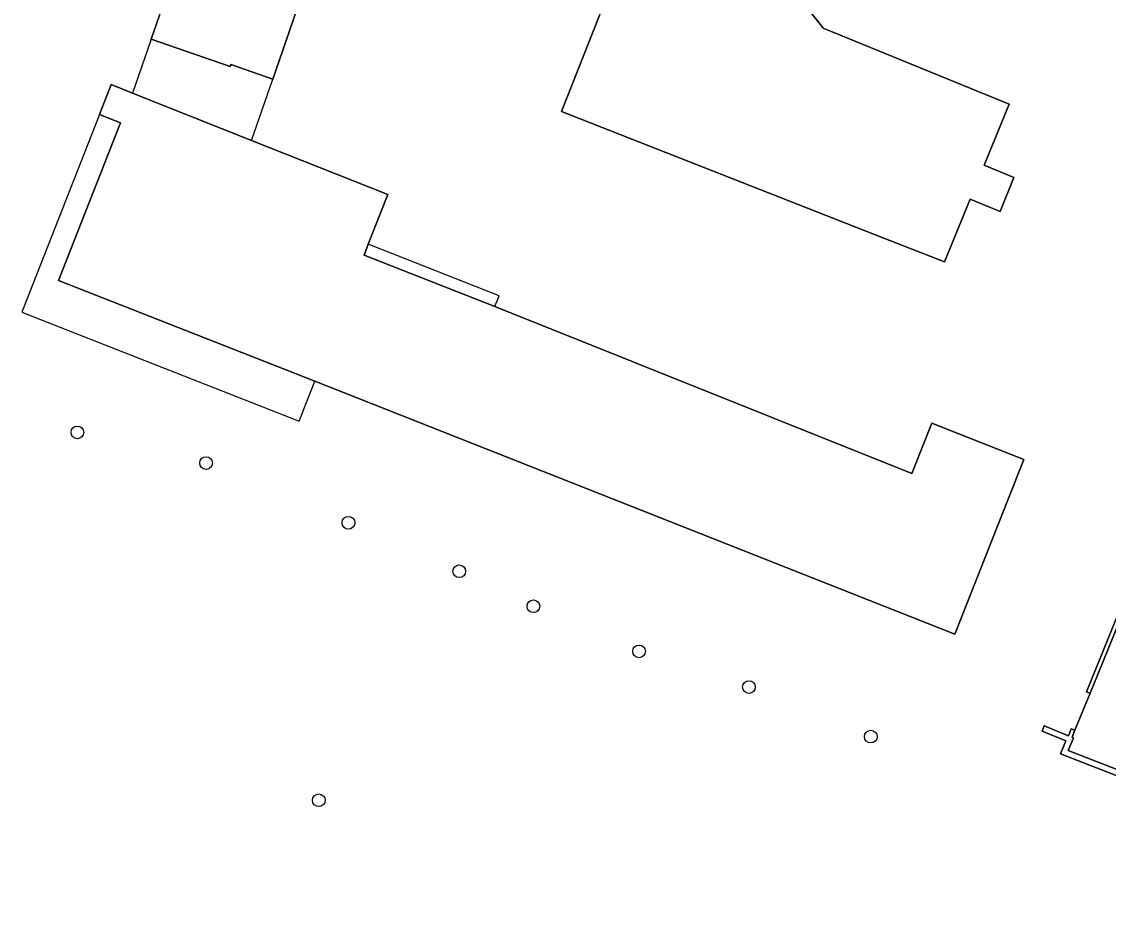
# Model space of a CAD drawing. Extents: x 160663 to 161506, y 382245 to 383291.
# Drawn here: x 161160.1 to 161243.6, y 382746.2 to 382814.8 of the extents above; entities that cross this region are included whole.
import ezdxf

# ---------------------------------------------------------------- set-up
doc = ezdxf.new("R2010")
doc.units = 0
for name, color, linetype in [('IMGEO_Boom', 7, 'Continuous'), ('IMGEO_Erf', 7, 'Continuous'), ('IMGEO_Muur', 7, 'Continuous'), ('IMGEO_Pand', 7, 'Continuous'), ('IMGEO_Pand_overbouw', 7, 'Continuous'), ('IMGEO_Voetpad_open', 7, 'Continuous')]:
    doc.layers.add(name, color=color, linetype=linetype)

msp = doc.modelspace()

# ---------------------------------------------------------------- linework, layer by layer
at = {"layer": 'IMGEO_Boom'}
for centre in [(161164.399, 382783.227), (161174.285, 382780.867), (161185.219, 382776.279), (161193.724, 382772.557), (161199.42, 382769.87), (161207.538, 382766.396), (161215.972, 382763.659), (161225.335, 382759.857), (161182.942, 382754.962)]:
    msp.add_circle(centre, 0.489, dxfattribs=at)
at = {"layer": 'IMGEO_Erf'}
for points in [[(161201.577, 382807.889), (161207.801, 382823.654), (161205.969, 382824.378), (161209.036, 382832.145), (161210.872, 382836.795), (161213.235, 382835.862), (161218.046, 382833.963), (161223.053, 382831.986), (161218.349, 382820.078), (161219.091, 382819.776), (161219.55, 382820.255), (161219.836, 382819.956), (161221.144, 382816.389), (161221.118, 382815.964), (161220.235, 382816.079), (161221.369, 382814.681), (161221.685, 382814.292), (161235.954, 382808.452), (161234.03, 382803.751), (161236.325, 382802.811), (161235.257, 382800.201), (161232.962, 382801.141), (161230.992, 382796.328), (161226.339, 382798.157)], [(161182.636, 382787.155), (161162.959, 382794.885), (161167.722, 382806.997), (161166.099, 382807.652), (161166.999, 382809.942), (161168.637, 382809.291), (161177.779, 382805.658), (161188.239, 382801.501), (161186.741, 382797.691), (161186.412, 382796.844), (161196.472, 382792.888), (161228.496, 382780.058), (161230.033, 382783.936), (161237.077, 382781.143), (161231.783, 382767.732)]]:
    msp.add_lwpolyline(points, close=True, dxfattribs=at)
for points in [[(161184.075, 382823.91), (161179.403, 382810.366), (161176.183, 382811.477), (161176.134, 382811.335), (161170.065, 382813.429), (161171.878, 382818.686)], [(161264.46, 382748.969), (161239.915, 382758.526), (161240.307, 382759.522), (161238.483, 382760.263), (161238.652, 382760.68), (161240.518, 382759.922), (161240.717, 382760.445), (161240.997, 382760.339), (161242.179, 382763.193), (161241.901, 382763.306), (161244.892, 382770.666)]]:
    msp.add_lwpolyline(points, dxfattribs=at)
at = {"layer": 'IMGEO_Muur'}
for points in [[(161245.17, 382770.553), (161244.892, 382770.666), (161241.901, 382763.306), (161242.179, 382763.193)], [(161238.483, 382760.263), (161240.307, 382759.522), (161239.915, 382758.526), (161264.46, 382748.969), (161264.661, 382749.481), (161264.143, 382749.686), (161264.111, 382749.59), (161240.5, 382758.783), (161240.889, 382759.771), (161240.796, 382759.809), (161240.997, 382760.339), (161240.717, 382760.445), (161240.518, 382759.922), (161238.652, 382760.68)]]:
    msp.add_lwpolyline(points, close=True, dxfattribs=at)
at = {"layer": 'IMGEO_Pand'}
for points in [[(161221.144, 382816.389), (161219.836, 382819.956), (161219.55, 382820.255), (161219.091, 382819.776), (161218.349, 382820.078), (161223.053, 382831.986), (161218.046, 382833.963), (161213.235, 382835.862), (161210.872, 382836.795), (161209.036, 382832.145), (161205.969, 382824.378), (161207.801, 382823.654), (161201.577, 382807.889), (161226.339, 382798.157), (161230.992, 382796.328), (161232.962, 382801.141), (161235.257, 382800.201), (161236.325, 382802.811), (161234.03, 382803.751), (161235.954, 382808.452), (161221.685, 382814.292), (161221.369, 382814.681), (161220.235, 382816.079), (161221.118, 382815.964)], [(161182.636, 382787.155), (161231.783, 382767.732), (161237.077, 382781.143), (161230.033, 382783.936), (161228.496, 382780.058), (161196.472, 382792.888), (161186.412, 382796.844), (161186.741, 382797.691), (161188.239, 382801.501), (161177.779, 382805.658), (161168.637, 382809.291), (161166.999, 382809.942), (161166.099, 382807.652), (161167.722, 382806.997), (161162.959, 382794.885)]]:
    msp.add_lwpolyline(points, close=True, dxfattribs=at)
msp.add_lwpolyline([(161171.878, 382818.686), (161170.065, 382813.429), (161176.134, 382811.335), (161176.183, 382811.477), (161179.403, 382810.366), (161184.075, 382823.91)], dxfattribs=at)
at = {"layer": 'IMGEO_Pand_overbouw'}
for points in [[(161170.065, 382813.429), (161168.637, 382809.291), (161177.779, 382805.658), (161179.403, 382810.366), (161176.183, 382811.477), (161176.134, 382811.335)], [(161166.099, 382807.652), (161160.125, 382792.461), (161181.425, 382784.086), (161182.636, 382787.155), (161162.959, 382794.885), (161167.722, 382806.997)], [(161186.741, 382797.691), (161186.412, 382796.844), (161196.472, 382792.888), (161196.786, 382793.71)]]:
    msp.add_lwpolyline(points, close=True, dxfattribs=at)
at = {"layer": 'IMGEO_Voetpad_open'}
msp.add_lwpolyline([(161226.068, 382841.467), (161225.76, 382840.503), (161227.393, 382839.873), (161226.716, 382838.135), (161235.153, 382834.791), (161235.463, 382834.768), (161243.275, 382831.841), (161247.543, 382790.576), (161248.738, 382779.281), (161246.019, 382772.618), (161245.17, 382770.553), (161242.179, 382763.193), (161240.997, 382760.339), (161240.796, 382759.809), (161240.889, 382759.771), (161240.5, 382758.783), (161264.111, 382749.59), (161264.143, 382749.686), (161264.661, 382749.481), (161272.912, 382746.205), (161279.746, 382750.02), (161277.37, 382752.586), (161275.249, 382751.323)], dxfattribs=at)

doc.saveas('drawing.dxf')
